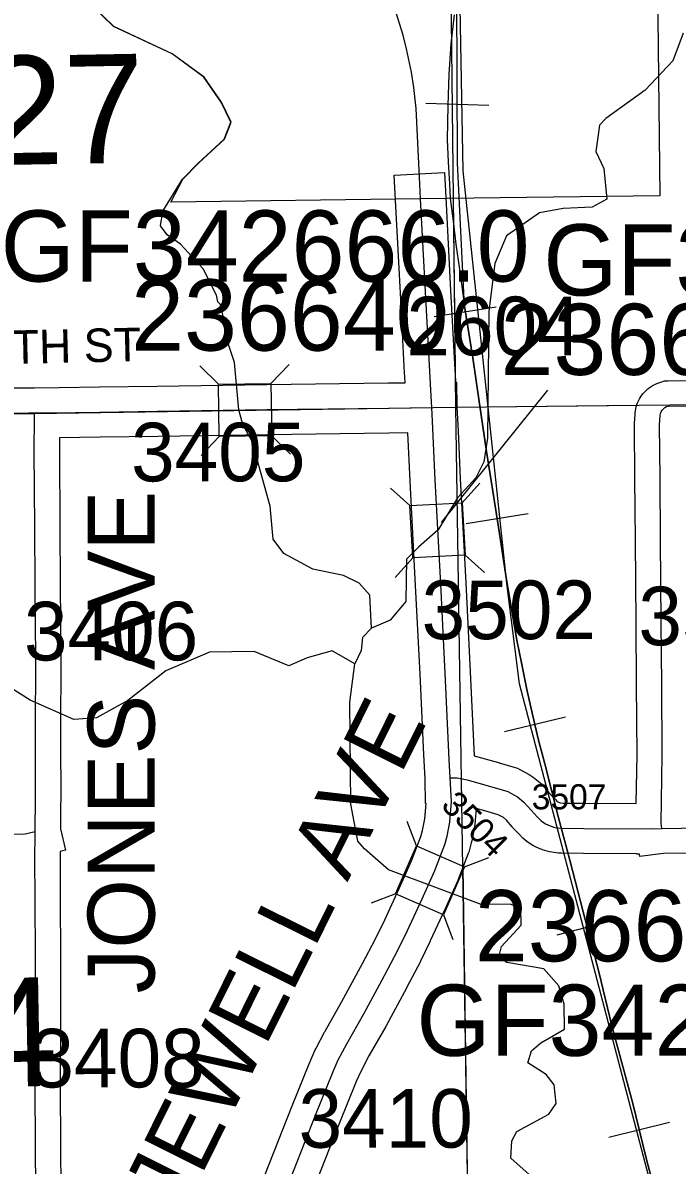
# Model space of a CAD drawing. Extents: x 23.6 to 68.7, y -63 to -29.
# Drawn here: x 42.22 to 43.002, y -51.505 to -50.14 of the extents above; entities that cross this region are included whole.
import ezdxf

# ---------------------------------------------------------------- set-up
doc = ezdxf.new("R2010")
doc.units = 0
for name, color, linetype in [('tdCoCorpBndry', 7, 'Continuous'), ('tdCoHydroRiver', 7, 'Continuous'), ('tdCoRRCL', 7, 'Continuous'), ('tdCoSecRdNmbr', 7, 'Continuous'), ('tdCoSecRdTxt', 7, 'Continuous'), ('tdCoSecRteBand', 7, 'Continuous'), ('tdCoSecRteCL', 7, 'Continuous'), ('tdCoSectLine', 7, 'Continuous'), ('tdCoSectLinePart', 7, 'Continuous'), ('tdCoSectNmbr', 7, 'Continuous'), ('tdCoStrucSec', 7, 'Continuous'), ('tdCoStrucSecCoName', 7, 'Continuous'), ('tdCoStrucSecFHWANum', 7, 'Continuous'), ('tdCoSurfGravel', 7, 'Continuous'), ('tdCoSurfGravelUnbanded', 7, 'Continuous')]:
    doc.layers.add(name, color=color, linetype=linetype)

msp = doc.modelspace()

# ---------------------------------------------------------------- linework, layer by layer
at = {"layer": 'tdCoCorpBndry'}
msp.add_lwpolyline([(42.9761, -49.8506), (42.9814, -50.3466), (42.6957, -50.3503), (42.3971, -50.3542), (42.4115, -50.3269), (42.4302, -50.3078), (42.4615, -50.2791), (42.4692, -50.2585), (42.458, -50.2349), (42.4371, -50.2051), (42.399, -50.1771), (42.3292, -50.1446), (42.3037, -50.1196)], dxfattribs=at)
at = {"layer": 'tdCoHydroRiver'}
for points in [[(42.6372, -50.863), (42.6352, -50.8236), (42.6225, -50.8095), (42.6035, -50.8002), (42.5671, -50.7927), (42.5322, -50.7741), (42.5194, -50.7568), (42.5159, -50.7174), (42.4946, -50.6402), (42.4834, -50.6198), (42.4785, -50.6025), (42.4732, -50.5457), (42.4667, -50.5253), (42.4633, -50.5064), (42.4567, -50.4764), (42.4536, -50.4733), (42.4519, -50.4654), (42.4358, -50.434), (42.4087, -50.4043), (42.3928, -50.3934), (42.3848, -50.3824), (42.3878, -50.365), (42.4111, -50.3269), (42.4299, -50.3078), (42.4612, -50.2791), (42.4689, -50.2585), (42.4576, -50.2349), (42.4368, -50.2051), (42.3987, -50.1771), (42.3289, -50.1446), (42.3034, -50.1196)], [(43.0093, -50.1523), (42.997, -50.1856), (42.9642, -50.2206), (42.9171, -50.2542), (42.9093, -50.2622), (42.9049, -50.2938), (42.9146, -50.3142), (42.9181, -50.3505), (42.9008, -50.3601), (42.8661, -50.362), (42.8377, -50.3671), (42.7985, -50.3943), (42.7846, -50.4275), (42.7773, -50.4844), (42.7755, -50.636), (42.7711, -50.6645), (42.7618, -50.6835), (42.7399, -50.7074), (42.7166, -50.7455), (42.6931, -50.7662), (42.679, -50.7806), (42.6779, -50.8311), (42.6592, -50.8534), (42.6372, -50.863)], [(42.6171, -50.9059), (42.5901, -50.8903), (42.5602, -50.8985), (42.5382, -50.9082), (42.497, -50.8912), (42.4433, -50.8917), (42.3914, -50.9143), (42.346, -50.9495), (42.3083, -50.9704), (42.2815, -50.9722), (42.2292, -50.949), (42.1371, -50.8915), (41.9818, -50.8267)], [(42.6372, -50.863), (42.6263, -50.8742), (42.6248, -50.89), (42.6171, -50.9059)], [(42.8472, -51.5353), (42.8036, -51.4962), (42.8046, -51.4756), (42.8105, -51.4645), (42.8488, -51.4436), (42.8578, -51.4308), (42.8555, -51.4087), (42.8459, -51.3962), (42.8237, -51.3822), (42.8283, -51.3679), (42.8392, -51.3584), (42.8675, -51.3423), (42.8672, -51.3123), (42.8607, -51.2903), (42.8431, -51.2699), (42.7988, -51.2625), (42.7893, -51.2562), (42.7924, -51.2436), (42.8158, -51.2181), (42.8156, -51.1976), (42.8029, -51.193), (42.7682, -51.1933), (42.6573, -51.1517), (42.6287, -51.1267), (42.6207, -51.1174), (42.6124, -51.0732), (42.6112, -50.9517), (42.6171, -50.9059)]]:
    msp.add_lwpolyline(points, dxfattribs=at)
at = {"layer": 'tdCoRRCL'}
for p, q in [((42.7771, -50.2389), (42.7021, -50.2363)), ((42.7862, -50.4795), (42.7121, -50.4914)), ((42.8242, -50.7267), (42.7502, -50.7384)), ((42.8687, -50.9696), (42.7958, -50.9871)), ((42.9311, -51.2111), (42.8585, -51.2297)), ((42.9933, -51.4536), (42.9205, -51.4715))]:
    msp.add_line(p, q, dxfattribs=at)
for points in [[(44.555, -55.2334), (44.3204, -54.7666), (44.2256, -54.5796), (44.1803, -54.4522), (44.1123, -54.2523), (43.9549, -53.5875), (43.9035, -53.4917), (43.827, -53.4008), (43.7226, -53.3054), (43.6767, -53.2367), (43.4449, -53.0268), (43.372, -52.816), (43.3511, -52.7719), (43.2566, -52.6165), (43.2289, -52.5173), (43.1585, -52.2369), (43.1014, -52.0196), (43.0867, -51.9692), (42.814, -50.9297), (42.7987, -50.8099), (42.7465, -50.3169), (42.7416, -50.0559)], [(42.9819, -51.5596), (42.9656, -51.498), (42.9491, -51.4309), (42.9242, -51.3383), (42.9085, -51.2738), (42.8901, -51.202), (42.8739, -51.1401), (42.8602, -51.088), (42.8442, -51.0251), (42.8366, -50.9968), (42.8293, -50.9661), (42.8227, -50.9365), (42.8162, -50.9047), (42.8107, -50.8775), (42.7984, -50.8054), (42.79, -50.7501), (42.7816, -50.6971), (42.7745, -50.6523), (42.7653, -50.5894), (42.758, -50.5401), (42.748, -50.4785), (42.7398, -50.3073), (42.7391, -50.106)], [(42.736, -50.1304), (42.732, -50.165), (42.7294, -50.2014), (42.7281, -50.2386), (42.7276, -50.2793), (42.7286, -50.306), (42.7302, -50.3322), (42.731, -50.3499), (42.7347, -50.3771), (42.7378, -50.4046), (42.7423, -50.4345), (42.748, -50.4785), (42.758, -50.5401), (42.7653, -50.5894), (42.7745, -50.6523), (42.7816, -50.6971), (42.79, -50.7501), (42.7984, -50.8054), (42.8107, -50.8775), (42.8162, -50.9047), (42.8227, -50.9365), (42.8293, -50.9661), (42.8366, -50.9968), (42.8442, -51.0251), (42.8602, -51.088), (42.8739, -51.1401), (42.8901, -51.202), (42.9085, -51.2738), (42.9242, -51.3383), (42.9491, -51.4309), (42.9656, -51.498), (42.9819, -51.5596)]]:
    msp.add_lwpolyline(points, dxfattribs=at)
at = {"layer": 'tdCoSecRteBand'}
for points in [[(42.2043, -50.576), (42.2269, -50.576), (42.2271, -50.576), (42.2342, -50.576), (42.264, -50.5757), (42.264, -50.5758), (42.312, -50.575), (42.312, -50.575), (42.312, -50.575), (42.381, -50.574), (42.5121, -50.5721), (42.5121, -50.5721), (42.5121, -50.5721), (42.657, -50.5702), (42.6774, -50.57), (42.6762, -50.5508), (42.6762, -50.5507), (42.6762, -50.5506), (42.6715, -50.4628), (42.6715, -50.4628), (42.6715, -50.4628), (42.6658, -50.3519), (42.6642, -50.3219), (42.7241, -50.3188), (42.7257, -50.3488), (42.7314, -50.4596), (42.7361, -50.5473), (42.7373, -50.5681), (42.7375, -50.5681), (42.7376, -50.5692), (42.7386, -50.5692), (42.739, -50.5986), (42.7405, -50.628), (42.7404, -50.628), (42.743, -50.6844), (42.7497, -50.8088), (42.7497, -50.8088), (42.7497, -50.8089), (42.7551, -50.9152), (42.7551, -50.9153), (42.7551, -50.9153), (42.7597, -51.0155), (42.7889, -51.0237), (42.7892, -51.0238), (42.7895, -51.0239), (42.8086, -51.0296), (42.8115, -51.0305), (42.8141, -51.0319), (42.8255, -51.038), (42.828, -51.0394), (42.8302, -51.0412), (42.8381, -51.0476), (42.8401, -51.0492), (42.8418, -51.0512), (42.8499, -51.0605), (42.8567, -51.0677), (42.859, -51.0701), (42.8597, -51.0705), (42.8615, -51.0713), (42.8627, -51.0717), (42.866, -51.0721), (42.8909, -51.0723), (42.9533, -51.0726), (42.9543, -51.0149), (42.9538, -50.9302), (42.9531, -50.8573), (42.9531, -50.8573), (42.9531, -50.8572), (42.9525, -50.7581), (42.9518, -50.6839), (42.9512, -50.6211), (42.9511, -50.6201), (42.9512, -50.6191), (42.9519, -50.6074), (42.952, -50.6055), (42.9523, -50.6036), (42.9528, -50.6013), (42.9532, -50.5986), (42.9542, -50.5961), (42.955, -50.594), (42.956, -50.5914), (42.9574, -50.5891), (42.9586, -50.5872), (42.96, -50.5849), (42.9618, -50.5828), (42.9633, -50.5811), (42.9651, -50.5791), (42.9672, -50.5774), (42.969, -50.576), (42.9711, -50.5743), (42.9735, -50.573), (42.9756, -50.572), (42.9779, -50.5707), (42.9805, -50.5699), (42.9827, -50.5692), (42.987, -50.5678), (42.9916, -50.5678), (43.0262, -50.5674)], [(42.4986, -51.5448), (42.5424, -51.4339), (42.5424, -51.4338), (42.5424, -51.4337), (42.5634, -51.3817), (42.5636, -51.3813), (42.5638, -51.3808), (42.5699, -51.3668), (42.5704, -51.3658), (42.5708, -51.3649), (42.581, -51.3456), (42.5812, -51.3452), (42.5815, -51.3447), (42.6017, -51.3093), (42.6262, -51.2638), (42.6419, -51.2344), (42.6529, -51.2114), (42.6702, -51.1741), (42.6849, -51.1409), (42.6961, -51.1119), (42.6981, -51.1047), (42.7008, -51.0908), (42.7024, -51.0726), (42.7017, -51.0726), (42.7012, -51.0432), (42.6994, -51.0139), (42.6995, -51.0139), (42.6952, -50.9181), (42.6898, -50.812), (42.6831, -50.6875), (42.6831, -50.6874), (42.6831, -50.6873), (42.6805, -50.6299), (42.6578, -50.6302), (42.6577, -50.6302), (42.6577, -50.6302), (42.5129, -50.632), (42.3819, -50.634), (42.3819, -50.634), (42.3819, -50.634), (42.3129, -50.635), (42.2643, -50.6359), (42.2643, -50.636), (42.2642, -50.636), (42.2641, -50.6514), (42.2647, -50.7421), (42.2647, -50.7421), (42.2652, -50.8115), (42.2659, -50.8998), (42.2659, -50.8999), (42.2659, -50.9001), (42.2655, -50.9863), (42.2655, -50.9997), (42.2657, -51.0648), (42.2657, -51.065), (42.2657, -51.0652), (42.2656, -51.0764), (42.2653, -51.1028), (42.2713, -51.1284), (42.265, -51.1299), (42.2649, -51.1364), (42.2649, -51.1419), (42.265, -51.1821), (42.2654, -51.2602), (42.2654, -51.2603), (42.2654, -51.2603), (42.2655, -51.3295), (42.2655, -51.3296), (42.2655, -51.3297), (42.2652, -51.4124), (42.2655, -51.48), (42.2659, -51.5355)], [(43.0554, -51.1314), (42.9858, -51.1325), (42.9576, -51.136), (42.9573, -51.133), (42.9542, -51.133), (42.9542, -51.1327), (42.8905, -51.1323), (42.8639, -51.1321), (42.8621, -51.1321), (42.8603, -51.1319), (42.8524, -51.1309), (42.8496, -51.1305), (42.8469, -51.1297), (42.8413, -51.1278), (42.8397, -51.1273), (42.8381, -51.1266), (42.8323, -51.124), (42.83, -51.1229), (42.8278, -51.1214), (42.8226, -51.1178), (42.8201, -51.1161), (42.818, -51.1139), (42.8135, -51.1093), (42.8135, -51.1092), (42.8134, -51.1092), (42.806, -51.1015), (42.8055, -51.1009), (42.805, -51.1004), (42.7982, -51.0925), (42.7946, -51.0895), (42.7884, -51.0862), (42.7725, -51.0814), (42.7622, -51.0785), (42.7605, -51.0977), (42.7603, -51.0992), (42.76, -51.1007), (42.7568, -51.1172), (42.7566, -51.1184), (42.7563, -51.1195), (42.7536, -51.1293), (42.7532, -51.1308), (42.7526, -51.1323), (42.7405, -51.1633), (42.7403, -51.164), (42.74, -51.1646), (42.725, -51.1986), (42.7249, -51.1989), (42.7247, -51.1991), (42.7072, -51.2368), (42.7072, -51.237), (42.7071, -51.2372), (42.6957, -51.2609), (42.6955, -51.2614), (42.6951, -51.262), (42.6791, -51.2921), (42.6791, -51.2921), (42.6791, -51.2922), (42.6544, -51.3381), (42.6542, -51.3384), (42.654, -51.3388), (42.6338, -51.374), (42.6245, -51.3919), (42.6189, -51.4045), (42.5981, -51.456), (42.5543, -51.5672)]]:
    msp.add_lwpolyline(points, dxfattribs=at)
at = {"layer": 'tdCoSecRteCL'}
for points in [[(42.709, -50.5996), (42.7084, -50.5862), (42.7062, -50.549), (42.7015, -50.4612), (42.6957, -50.3503), (42.6948, -50.3327), (42.6904, -50.2422), (42.6877, -50.2171), (42.6847, -50.1988), (42.679, -50.1712), (42.6748, -50.1549), (42.6667, -50.1281)], [(42.9838, -51.1026), (42.983, -51.0959), (42.9843, -51.015), (42.9838, -50.93), (42.9831, -50.857), (42.9825, -50.7579), (42.9818, -50.6836), (42.9811, -50.6208), (42.9818, -50.6091), (42.9822, -50.6068), (42.9831, -50.6047), (42.9843, -50.6027), (42.9858, -50.601), (42.9876, -50.5995), (42.9896, -50.5985), (42.9918, -50.5978), (43.0265, -50.5974)], [(41.9804, -50.61), (42.0012, -50.6098), (42.0482, -50.6086), (42.1777, -50.6068), (42.2271, -50.606), (42.2343, -50.606)], [(42.2353, -51.1061), (42.2357, -51.0649), (42.2355, -50.9998), (42.2355, -50.9863), (42.2359, -50.9), (42.2352, -50.8117), (42.2347, -50.7423), (42.2341, -50.6514), (42.2344, -50.6124), (42.2343, -50.606)], [(42.2343, -50.606), (42.2541, -50.606), (42.3125, -50.605), (42.3815, -50.604), (42.5125, -50.602), (42.6574, -50.6002), (42.709, -50.5996)], [(42.7311, -51.0421), (42.7298, -51.02), (42.7251, -50.9167), (42.7197, -50.8104), (42.7131, -50.6859), (42.7099, -50.6163), (42.709, -50.5996)], [(42.5264, -51.5562), (42.5703, -51.4449), (42.5912, -51.3929), (42.5974, -51.3788), (42.6075, -51.3596), (42.628, -51.3238), (42.6526, -51.278), (42.6687, -51.2479), (42.68, -51.2242), (42.6975, -51.1865), (42.7126, -51.1525), (42.7247, -51.1214), (42.7274, -51.1115), (42.7306, -51.095), (42.7328, -51.0701), (42.7311, -51.0421)], [(42.7311, -51.0421), (42.7393, -51.0419), (42.7514, -51.0444), (42.7809, -51.0526), (42.7999, -51.0584), (42.8113, -51.0645), (42.8192, -51.0709), (42.8277, -51.0807), (42.8351, -51.0885), (42.8396, -51.0931), (42.8448, -51.0967), (42.8506, -51.0993), (42.8562, -51.1011), (42.864, -51.1021), (42.8907, -51.1023), (42.9716, -51.1028), (42.9838, -51.1026)], [(42.9838, -51.1026), (43.0549, -51.1014), (43.1133, -51.1005), (43.233, -51.099), (43.2751, -51.0988), (43.3921, -51.0968), (43.4743, -51.0947), (43.4818, -51.0939)], [(41.9981, -51.1117), (42.0463, -51.1117), (42.1778, -51.1098), (42.2232, -51.1089), (42.2353, -51.1061)], [(42.2423, -51.6268), (42.2416, -51.6175), (42.241, -51.6086), (42.2378, -51.604), (42.2367, -51.5966), (42.2364, -51.5855), (42.2359, -51.5357), (42.2355, -51.4802), (42.2352, -51.4124), (42.2355, -51.3296), (42.2354, -51.2604), (42.235, -51.1823), (42.2349, -51.1418), (42.2353, -51.1061)]]:
    msp.add_lwpolyline(points, dxfattribs=at)
at = {"layer": 'tdCoSectLine'}
for points in [[(42.7264, -49.6006), (42.7376, -50.599)], [(42.7376, -50.599), (43.7248, -50.5884)], [(41.7311, -50.6141), (42.7376, -50.599)], [(42.7376, -50.599), (42.7527, -51.5953)]]:
    msp.add_lwpolyline(points, dxfattribs=at)
at = {"layer": 'tdCoSectLinePart'}
for points in [[(42.7348, -50.3498), (42.7375, -50.5877)], [(42.7381, -50.599), (42.9541, -50.5967)], [(42.746, -51.1484), (42.7527, -51.5953)]]:
    msp.add_lwpolyline(points, dxfattribs=at)
at = {"layer": 'tdCoStrucSec'}
for p, q in [((42.4542, -50.5716), (42.4318, -50.5498)), ((42.5168, -50.5707), (42.5386, -50.5482)), ((42.4552, -50.6342), (42.4334, -50.6567)), ((42.5178, -50.6333), (42.5402, -50.6551)), ((42.7455, -50.7133), (42.7665, -50.6901)), ((42.683, -50.7167), (42.6597, -50.6958)), ((42.6864, -50.7792), (42.6654, -50.8025)), ((42.7489, -50.7758), (42.7722, -50.7968)), ((42.691, -51.1231), (42.6797, -51.0939)), ((42.7482, -51.1484), (42.7774, -51.1371)), ((42.6657, -51.1804), (42.6365, -51.1917)), ((42.7229, -51.2057), (42.7342, -51.2349))]:
    msp.add_line(p, q, dxfattribs=at)
for points in [[(42.4542, -50.5716), (42.5168, -50.5707), (42.5178, -50.6333), (42.4552, -50.6342)], [(42.6864, -50.7792), (42.683, -50.7167), (42.7455, -50.7133), (42.7489, -50.7758)], [(42.6657, -51.1804), (42.691, -51.1231), (42.7482, -51.1484), (42.7229, -51.2057)]]:
    msp.add_lwpolyline(points, close=True, dxfattribs=at)
at = {"layer": 'tdCoStrucSecFHWANum'}
msp.add_line((42.8475, -50.5789), (42.7204, -50.7371), dxfattribs=at)
at = {"layer": 'tdCoSurfGravel'}
for points in [[(42.709, -50.5996), (42.7084, -50.5862), (42.7062, -50.549), (42.7015, -50.4612), (42.6957, -50.3503)], [(42.9858, -50.601), (42.9876, -50.5995), (42.9896, -50.5985), (42.9918, -50.5978), (43.0265, -50.5974), (43.0962, -50.5979), (43.137, -50.5981), (43.1617, -50.5964), (43.2232, -50.5932), (43.2915, -50.5923), (43.37, -50.5917), (43.4566, -50.591), (43.4693, -50.5909), (43.4763, -50.5906)], [(41.2908, -50.6166), (41.3022, -50.6211), (41.3362, -50.6213), (41.4802, -50.6187), (41.5896, -50.6173), (41.7224, -50.6147), (41.7492, -50.6129), (41.8625, -50.6113), (41.9804, -50.61), (42.0012, -50.6098), (42.0482, -50.6086), (42.1777, -50.6068), (42.2271, -50.606), (42.2343, -50.606), (42.2541, -50.606), (42.3125, -50.605), (42.3815, -50.604), (42.5125, -50.602), (42.6574, -50.6002), (42.709, -50.5996)], [(42.2416, -51.6175), (42.241, -51.6086), (42.2378, -51.604), (42.2367, -51.5966), (42.2364, -51.5855), (42.2359, -51.5357), (42.2355, -51.4802), (42.2352, -51.4124), (42.2355, -51.3296), (42.2354, -51.2604), (42.235, -51.1823), (42.2349, -51.1418), (42.2353, -51.1061), (42.2357, -51.0649), (42.2355, -50.9998), (42.2355, -50.9863), (42.2359, -50.9), (42.2352, -50.8117), (42.2347, -50.7423), (42.2341, -50.6514), (42.2344, -50.6124), (42.2343, -50.606)], [(42.7311, -51.0421), (42.7298, -51.02), (42.7251, -50.9167), (42.7197, -50.8104), (42.7131, -50.6859), (42.7099, -50.6163), (42.709, -50.5996)], [(42.9838, -51.1026), (42.983, -51.0959), (42.9843, -51.015), (42.9838, -50.93), (42.9831, -50.857), (42.9825, -50.7579), (42.9818, -50.6836), (42.9811, -50.6208), (42.9818, -50.6091), (42.9822, -50.6068), (42.9831, -50.6047), (42.9843, -50.6027), (42.9858, -50.601)], [(42.4981, -51.5913), (42.5028, -51.588), (42.5072, -51.5843), (42.5113, -51.5803), (42.515, -51.576), (42.5184, -51.5714), (42.5215, -51.5665), (42.5241, -51.5614), (42.5264, -51.5562), (42.5703, -51.4449), (42.5912, -51.3929), (42.5974, -51.3788), (42.6075, -51.3596), (42.628, -51.3238), (42.6526, -51.278), (42.6687, -51.2479), (42.68, -51.2242), (42.6975, -51.1865), (42.7126, -51.1525), (42.7247, -51.1214), (42.7274, -51.1115), (42.7306, -51.095), (42.7328, -51.0701), (42.7311, -51.0421)], [(42.7311, -51.0421), (42.7393, -51.0419), (42.7514, -51.0444), (42.7809, -51.0526), (42.7999, -51.0584), (42.8113, -51.0645), (42.8192, -51.0709), (42.8277, -51.0807), (42.8351, -51.0885), (42.8396, -51.0931), (42.8448, -51.0967), (42.8506, -51.0993), (42.8562, -51.1011), (42.864, -51.1021), (42.8907, -51.1023), (42.9716, -51.1028), (42.9838, -51.1026), (43.0549, -51.1014)], [(41.9855, -51.1114), (41.9981, -51.1117), (42.0463, -51.1117), (42.1778, -51.1098), (42.2232, -51.1089), (42.2353, -51.1061)]]:
    msp.add_lwpolyline(points, dxfattribs=at)
at = {"layer": 'tdCoSurfGravelUnbanded'}
msp.add_lwpolyline([(42.6957, -50.3503), (42.6948, -50.3327), (42.6904, -50.2422), (42.6877, -50.2171), (42.6847, -50.1988), (42.679, -50.1712), (42.6748, -50.1549), (42.6667, -50.1281), (42.6546, -50.0977), (42.6428, -50.0728), (42.628, -50.0412), (42.605, -49.9909), (42.5956, -49.9703)], dxfattribs=at)

# ---------------------------------------------------------------- texts
at = {"layer": 'tdCoSecRdNmbr'}
for s, height, rotation, p in [('2604', 0.07, 0.0334, (42.6789, -50.5372)), ('3405', 0.07, 0.0331, (42.3498, -50.6878)), ('3502', 0.07, 0.0334, (42.697, -50.8763)), ('3510', 0.07, 0.0334, (42.956, -50.8836)), ('3406', 0.07, 0.033, (42.2218, -50.9017)), ('3504', 0.03, 315.0326, (42.7188, -51.0761)), ('3507', 0.03, 0.0334, (42.8285, -51.0796)), ('3408', 0.07, 0.033, (42.2295, -51.4118)), ('3410', 0.07, 0.0333, (42.5499, -51.4838))]:
    msp.add_text(s, height=height, rotation=rotation, dxfattribs=at).set_placement(p)
at = {"layer": 'tdCoSecRdTxt'}
for s, height, rotation, p in [('270TH ST', 0.04, 1.315, (42.1183, -50.5496)), ('JONES AVE', 0.08, 90, (42.3779, -51.2995)), ('JEWELL AVE', 0.08, 63.5364, (42.4095, -51.5662))]:
    msp.add_text(s, height=height, rotation=rotation, dxfattribs=at).set_placement(p)
at = {"layer": 'tdCoSectNmbr'}
for s, rotation, p in [('27', 1.0329, (42.1735, -50.3103)), ('34', 1.033, (42.0695, -51.4133))]:
    msp.add_text(s, height=0.13, rotation=rotation, dxfattribs=at).set_placement(p)
at = {"layer": 'tdCoStrucSecCoName'}
for s, p in [('GF342666.0', (42.194, -50.4491)), ('GF342665.0', (42.8424, -50.4657)), ('GF342663.0', (42.6908, -51.374))]:
    msp.add_text(s, height=0.085, dxfattribs=at).set_placement(p)
at = {"layer": 'tdCoStrucSecFHWANum'}
for s, p in [('236640', (42.3498, -50.5316)), ('236661', (42.7912, -50.5606)), ('236651', (42.7605, -51.2611))]:
    msp.add_text(s, height=0.085, dxfattribs=at).set_placement(p)

doc.saveas('drawing.dxf')
